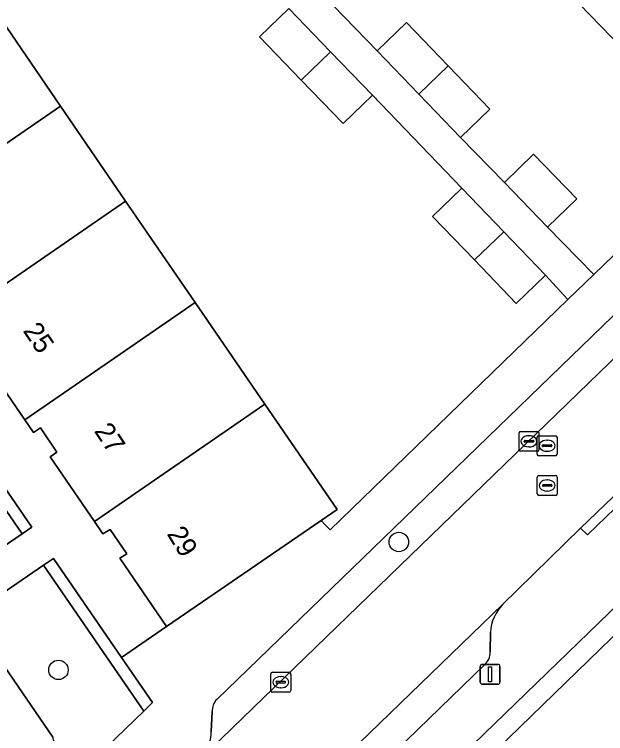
# Model space of a CAD drawing. Extents: x 157445 to 158888, y 383061 to 384688.
# Drawn here: x 158260.48 to 158290.27, y 383911.91 to 383948.13 of the extents above; entities that cross this region are included whole.
import ezdxf

# ---------------------------------------------------------------- set-up
doc = ezdxf.new("R2010")
doc.units = 0
for name, color, linetype in [('IMGEO_Boom', 7, 'Continuous'), ('IMGEO_Erf', 7, 'Continuous'), ('IMGEO_Groenvoorziening', 7, 'Continuous'), ('IMGEO_Hek', 7, 'Continuous'), ('IMGEO_Kolk', 7, 'Continuous'), ('IMGEO_Lichtmast', 7, 'Continuous'), ('IMGEO_Muur', 7, 'Continuous'), ('IMGEO_Pand', 7, 'Continuous'), ('IMGEO_Pand_nummerreeks', 7, 'Continuous'), ('IMGEO_Parkeervlak_open', 7, 'Continuous'), ('IMGEO_Rijbaan_lokaal_open', 7, 'Continuous'), ('IMGEO_Rioolput', 7, 'Continuous'), ('IMGEO_Voetpad_open', 7, 'Continuous')]:
    doc.layers.add(name, color=color, linetype=linetype)

msp = doc.modelspace()

# ---------------------------------------------------------------- linework, layer by layer
at = {"layer": 'IMGEO_Boom'}
for centre in [(158279.853, 383921.563), (158262.703, 383915.118)]:
    msp.add_circle(centre, 0.489, dxfattribs=at)
at = {"layer": 'IMGEO_Erf'}
for points in [[(158274.362, 383950.848), (158278.756, 383946.3), (158280.231, 383947.723), (158282.339, 383945.537), (158284.444, 383943.354), (158282.968, 383941.931), (158285.17, 383939.665), (158286.644, 383941.09), (158288.813, 383938.847), (158287.339, 383937.422), (158288.893, 383935.843), (158289.678, 383935.032), (158296.116, 383941.245), (158291.646, 383945.868), (158287.336, 383950.324)], [(158259.324, 383948.584), (158262.805, 383943.511), (158266.088, 383938.729), (158269.597, 383933.617), (158273.105, 383928.506), (158276.744, 383923.205), (158275.933, 383922.648), (158276.163, 383922.411), (158276.385, 383922.181), (158288.372, 383933.777), (158288.151, 383934.006), (158287.239, 383934.997), (158285.76, 383933.577), (158283.658, 383935.767), (158281.552, 383937.96), (158283.03, 383939.38), (158278.519, 383944.057), (158277.041, 383942.636), (158274.939, 383944.821), (158272.836, 383947.008), (158274.313, 383948.43)], [(158292.725, 383911.338), (158294.427, 383912.498), (158292.86, 383914.757), (158291.279, 383917.066), (158291.136, 383917.275), (158284.22, 383910.566)]]:
    msp.add_lwpolyline(points, dxfattribs=at)
at = {"layer": 'IMGEO_Groenvoorziening'}
for points in [[(158261.367, 383922.316), (158249.732, 383939.251), (158249.238, 383938.909), (158260.872, 383921.977)], [(158245.548, 383936.355), (158257.15, 383919.433), (158260.872, 383921.977), (158249.238, 383938.909)], [(158262.448, 383920.735), (158261.953, 383920.395), (158267.005, 383913.049), (158267.442, 383913.472), (158265.874, 383915.752)]]:
    msp.add_lwpolyline(points, close=True, dxfattribs=at)
msp.add_lwpolyline([(158265.16, 383911.261), (158267.005, 383913.049), (158261.953, 383920.395), (158258.223, 383917.836), (158262.42, 383911.739)], dxfattribs=at)
at = {"layer": 'IMGEO_Hek'}
for points in [[(158278.756, 383946.3), (158274.362, 383950.848)], [(158283.03, 383939.38), (158278.519, 383944.057)], [(158285.17, 383939.665), (158282.968, 383941.931)], [(158288.893, 383935.843), (158287.339, 383937.422)], [(158287.239, 383934.997), (158288.151, 383934.006)], [(158288.372, 383933.777), (158289.678, 383935.032)], [(158275.933, 383922.648), (158276.163, 383922.411)]]:
    msp.add_lwpolyline(points, dxfattribs=at)
at = {"layer": 'IMGEO_Kolk'}
for p, q in [((158285.908, 383926.206), (158285.908, 383927.058)), ((158285.983, 383927.132), (158286.835, 383927.132)), ((158286.396, 383926.912), (158286.421, 383926.912)), ((158286.909, 383927.058), (158286.909, 383926.206)), ((158286.167, 383926.626), (158286.167, 383926.638)), ((158286.605, 383926.589), (158286.207, 383926.589)), ((158286.21, 383926.675), (158286.608, 383926.675)), ((158286.651, 383926.638), (158286.651, 383926.626)), ((158286.419, 383926.352), (158286.394, 383926.352)), ((158286.835, 383926.132), (158285.983, 383926.132)), ((158273.405, 383914.076), (158273.405, 383914.928)), ((158273.48, 383915.002), (158274.332, 383915.002)), ((158274.406, 383914.928), (158274.406, 383914.076)), ((158273.893, 383914.782), (158273.918, 383914.782)), ((158273.664, 383914.496), (158273.664, 383914.508)), ((158274.102, 383914.459), (158273.704, 383914.459)), ((158273.707, 383914.545), (158274.105, 383914.545)), ((158273.916, 383914.222), (158273.891, 383914.222)), ((158274.148, 383914.508), (158274.148, 383914.496)), ((158274.332, 383914.002), (158273.48, 383914.002))]:
    msp.add_line(p, q, dxfattribs=at)
for points in [[(158285.908, 383926.206), (158285.908, 383927.058)], [(158285.983, 383927.132), (158286.835, 383927.132)], [(158286.909, 383927.058), (158286.909, 383926.206)], [(158286.835, 383926.132), (158285.983, 383926.132)], [(158273.405, 383914.076), (158273.405, 383914.928)], [(158273.48, 383915.002), (158274.332, 383915.002)], [(158274.406, 383914.928), (158274.406, 383914.076)], [(158274.332, 383914.002), (158273.48, 383914.002)]]:
    msp.add_lwpolyline(points, dxfattribs=at)
for centre, radius, start, end in [((158285.985, 383927.056), 0.0765, 91.552, 178.448), ((158285.985, 383927.056), 0.0765, 91.552, 178.448), ((158286.833, 383927.056), 0.0765, 1.552, 88.448), ((158286.833, 383927.056), 0.0765, 1.552, 88.448), ((158286.207, 383926.635), 0.0403, 85.8775, 175.7526), ((158286.204, 383926.625), 0.0366, 178.938, 274.7102), ((158286.608, 383926.632), 0.043, 264.8664, 352.4533), ((158286.612, 383926.637), 0.0386, 1.7309, 96.639), ((158285.985, 383926.208), 0.0765, 181.552, 268.448), ((158285.985, 383926.208), 0.0765, 181.552, 268.448), ((158286.833, 383926.208), 0.0765, 271.552, 358.448), ((158286.833, 383926.208), 0.0765, 271.552, 358.448), ((158273.482, 383914.926), 0.0765, 91.552, 178.448), ((158273.482, 383914.926), 0.0765, 91.552, 178.448), ((158274.33, 383914.926), 0.0765, 1.552, 88.448), ((158274.33, 383914.926), 0.0765, 1.552, 88.448), ((158273.704, 383914.505), 0.0403, 85.8775, 175.7526), ((158273.701, 383914.495), 0.0366, 178.938, 274.7102), ((158274.105, 383914.502), 0.043, 264.8664, 352.4533), ((158274.109, 383914.507), 0.0386, 1.7309, 96.639), ((158273.482, 383914.078), 0.0765, 181.552, 268.448), ((158273.482, 383914.078), 0.0765, 181.552, 268.448), ((158274.33, 383914.078), 0.0765, 271.552, 358.448), ((158274.33, 383914.078), 0.0765, 271.552, 358.448)]:
    msp.add_arc(centre, radius, start, end, dxfattribs=at)
for centre, major_axis, ratio, start_param, end_param in [((158286.395, 383926.632), (-0.387, 0.002), 0.722429, 4.712389, 7.853982), ((158286.42, 383926.632), (-0.39, 0.002), 0.717154, 1.570796, 4.712389), ((158273.892, 383914.502), (-0.387, 0.002), 0.722429, 4.712389, 7.853982), ((158273.917, 383914.502), (-0.39, 0.002), 0.717154, 1.570796, 4.712389)]:
    msp.add_ellipse(centre, major_axis=major_axis, ratio=ratio, start_param=start_param, end_param=end_param, dxfattribs=at)
at = {"layer": 'IMGEO_Lichtmast'}
for p, q in [((158283.958, 383914.498), (158283.958, 383915.298)), ((158283.958, 383915.298), (158283.958, 383914.498)), ((158284.058, 383915.398), (158284.848, 383915.398)), ((158284.848, 383915.398), (158284.058, 383915.398)), ((158284.948, 383915.298), (158284.948, 383914.498)), ((158284.948, 383914.498), (158284.948, 383915.298)), ((158284.848, 383914.398), (158284.058, 383914.398)), ((158284.058, 383914.398), (158284.848, 383914.398))]:
    msp.add_line(p, q, dxfattribs=at)
msp.add_lwpolyline([(158284.378, 383915.273), (158284.528, 383915.273), (158284.528, 383914.523), (158284.378, 383914.523), (158284.378, 383915.273)], dxfattribs=at)
for centre, start, end in [((158284.058, 383915.298), 90, 180), ((158284.058, 383915.298), 90, 180), ((158284.848, 383915.298), 0, 90), ((158284.848, 383915.298), 360, 90), ((158284.058, 383914.498), 180, 270), ((158284.058, 383914.498), 180, 270), ((158284.848, 383914.498), 270, 0), ((158284.848, 383914.498), 270, 0)]:
    msp.add_arc(centre, 0.1, start, end, dxfattribs=at)
at = {"layer": 'IMGEO_Muur'}
for points in [[(158296.116, 383941.245), (158289.678, 383935.032)], [(158289.678, 383935.032), (158288.893, 383935.843)], [(158288.372, 383933.777), (158276.385, 383922.181), (158276.163, 383922.411)], [(158288.151, 383934.006), (158288.372, 383933.777)], [(158284.22, 383910.566), (158291.136, 383917.275), (158291.279, 383917.066)]]:
    msp.add_lwpolyline(points, dxfattribs=at)
at = {"layer": 'IMGEO_Pand'}
for points in [[(158294.194, 383956.976), (158287.336, 383950.324), (158291.646, 383945.868), (158298.507, 383952.522)], [(158254.2, 383937.593), (158262.805, 383943.511), (158259.324, 383948.584), (158259.241, 383948.527), (158258.029, 383950.299), (158253.746, 383947.353), (158255.015, 383945.463), (158250.715, 383942.575), (158251.272, 383941.745), (158251.629, 383941.984), (158252.482, 383940.714), (158252.125, 383940.475)], [(158276.416, 383946.243), (158274.313, 383948.43), (158272.836, 383947.008), (158274.939, 383944.821)], [(158280.862, 383944.116), (158282.339, 383945.537), (158280.231, 383947.723), (158278.756, 383946.3)], [(158276.416, 383946.243), (158274.939, 383944.821), (158277.041, 383942.636), (158278.519, 383944.057)], [(158280.862, 383944.116), (158282.968, 383941.931), (158284.444, 383943.354), (158282.339, 383945.537)], [(158254.2, 383937.593), (158254.656, 383936.96), (158255.008, 383937.189), (158255.842, 383935.96), (158255.496, 383935.722), (158257.496, 383932.82), (158266.088, 383938.729), (158262.805, 383943.511)], [(158287.339, 383937.422), (158288.813, 383938.847), (158286.644, 383941.09), (158285.17, 383939.665)], [(158285.135, 383937.189), (158283.03, 383939.38), (158281.552, 383937.96), (158283.658, 383935.767)], [(158261.008, 383927.71), (158269.597, 383933.617), (158266.088, 383938.729), (158257.496, 383932.82), (158257.935, 383932.183), (158258.288, 383932.41), (158259.123, 383931.192), (158258.776, 383930.954)], [(158285.135, 383937.189), (158283.658, 383935.767), (158285.76, 383933.577), (158287.239, 383934.997)], [(158261.008, 383927.71), (158261.446, 383927.073), (158261.797, 383927.302), (158262.63, 383926.086), (158262.283, 383925.849), (158264.514, 383922.598), (158273.105, 383928.506), (158269.597, 383933.617)], [(158264.514, 383922.598), (158264.948, 383921.966), (158265.303, 383922.191), (158266.141, 383920.969), (158265.788, 383920.741), (158268.145, 383917.309), (158275.933, 383922.648), (158276.744, 383923.205), (158273.105, 383928.506)]]:
    msp.add_lwpolyline(points, close=True, dxfattribs=at)
at = {"layer": 'IMGEO_Parkeervlak_open'}
for points in [[(158285.084, 383918.414), (158273.225, 383906.942)], [(158284.452, 383916.022), (158284.475, 383917.027)], [(158276.332, 383907.766), (158284.168, 383915.371)]]:
    msp.add_lwpolyline(points, dxfattribs=at)
for centre, radius, start, end in [((158286.556, 383916.941), 2.083, 134.9689, 177.6207), ((158283.64, 383915.989), 0.812, 310.5068, 2.3545)]:
    msp.add_arc(centre, radius, start, end, dxfattribs=at)
at = {"layer": 'IMGEO_Rijbaan_lokaal_open'}
msp.add_lwpolyline([(158304.812, 383944.469), (158304.727, 383944.387), (158269.861, 383910.649), (158269.765, 383910.555), (158273.225, 383906.942), (158285.084, 383918.414), (158289.013, 383922.255), (158292.272, 383925.376), (158296.207, 383929.178), (158308.285, 383940.816)], dxfattribs=at)
at = {"layer": 'IMGEO_Rioolput'}
for p, q in [((158286.897, 383926.908), (158287.749, 383926.908)), ((158286.822, 383925.982), (158286.822, 383926.834)), ((158287.31, 383926.688), (158287.335, 383926.688)), ((158287.823, 383926.834), (158287.823, 383925.982)), ((158287.081, 383926.402), (158287.081, 383926.414)), ((158287.519, 383926.365), (158287.121, 383926.365)), ((158287.124, 383926.451), (158287.522, 383926.451)), ((158287.565, 383926.414), (158287.565, 383926.402)), ((158287.749, 383925.908), (158286.897, 383925.908)), ((158287.333, 383926.128), (158287.308, 383926.128)), ((158286.83, 383923.982), (158286.83, 383924.834)), ((158286.905, 383924.908), (158287.757, 383924.908)), ((158287.831, 383924.834), (158287.831, 383923.982)), ((158287.089, 383924.402), (158287.089, 383924.414)), ((158287.527, 383924.365), (158287.129, 383924.365)), ((158287.132, 383924.451), (158287.53, 383924.451)), ((158287.318, 383924.688), (158287.343, 383924.688)), ((158287.573, 383924.414), (158287.573, 383924.402)), ((158287.341, 383924.128), (158287.316, 383924.128)), ((158287.757, 383923.908), (158286.905, 383923.908))]:
    msp.add_line(p, q, dxfattribs=at)
for points in [[(158286.897, 383926.908), (158287.749, 383926.908)], [(158286.822, 383925.982), (158286.822, 383926.834)], [(158287.823, 383926.834), (158287.823, 383925.982)], [(158287.749, 383925.908), (158286.897, 383925.908)], [(158286.83, 383923.982), (158286.83, 383924.834)], [(158286.905, 383924.908), (158287.757, 383924.908)], [(158287.831, 383924.834), (158287.831, 383923.982)], [(158287.757, 383923.908), (158286.905, 383923.908)]]:
    msp.add_lwpolyline(points, dxfattribs=at)
for centre, radius, start, end in [((158286.899, 383926.832), 0.0765, 91.552, 178.448), ((158286.899, 383926.832), 0.0765, 91.552, 178.448), ((158287.747, 383926.832), 0.0765, 1.552, 88.448), ((158287.747, 383926.832), 0.0765, 1.552, 88.448), ((158287.121, 383926.411), 0.0403, 85.8775, 175.7526), ((158287.118, 383926.401), 0.0366, 178.938, 274.7102), ((158287.522, 383926.408), 0.043, 264.8664, 352.4533), ((158287.526, 383926.413), 0.0386, 1.7309, 96.639), ((158286.899, 383925.984), 0.0765, 181.552, 268.448), ((158286.899, 383925.984), 0.0765, 181.552, 268.448), ((158287.747, 383925.984), 0.0765, 271.552, 358.448), ((158287.747, 383925.984), 0.0765, 271.552, 358.448), ((158286.907, 383924.832), 0.0765, 91.552, 178.448), ((158286.907, 383924.832), 0.0765, 91.552, 178.448), ((158287.755, 383924.832), 0.0765, 1.552, 88.448), ((158287.755, 383924.832), 0.0765, 1.552, 88.448), ((158287.129, 383924.411), 0.0403, 85.8775, 175.7526), ((158287.126, 383924.401), 0.0366, 178.938, 274.7102), ((158287.53, 383924.408), 0.043, 264.8664, 352.4533), ((158287.534, 383924.413), 0.0386, 1.7309, 96.639), ((158286.907, 383923.984), 0.0765, 181.552, 268.448), ((158286.907, 383923.984), 0.0765, 181.552, 268.448), ((158287.755, 383923.984), 0.0765, 271.552, 358.448), ((158287.755, 383923.984), 0.0765, 271.552, 358.448)]:
    msp.add_arc(centre, radius, start, end, dxfattribs=at)
for centre, major_axis, ratio, start_param, end_param in [((158287.309, 383926.408), (-0.387, 0.002), 0.722429, 4.712389, 7.853982), ((158287.334, 383926.408), (-0.39, 0.002), 0.717154, 1.570796, 4.712389), ((158287.317, 383924.408), (-0.387, 0.002), 0.722429, 4.712389, 7.853982), ((158287.342, 383924.408), (-0.39, 0.002), 0.717154, 1.570796, 4.712389)]:
    msp.add_ellipse(centre, major_axis=major_axis, ratio=ratio, start_param=start_param, end_param=end_param, dxfattribs=at)
at = {"layer": 'IMGEO_Voetpad_open'}
for points in [[(158303.839, 383865.375), (158399.42, 383957.942), (158366.664, 383991.758), (158337.339, 383963.376), (158317.838, 383944.503), (158276.775, 383904.762)], [(158263.666, 383907.185), (158262.42, 383911.739), (158258.223, 383917.836), (158257.15, 383919.433), (158245.548, 383936.355), (158244.457, 383937.956), (158235.185, 383951.438), (158234.111, 383953.012), (158221.17, 383971.943)], [(158274.313, 383948.43), (158276.416, 383946.243), (158278.519, 383944.057), (158283.03, 383939.38), (158285.135, 383937.189), (158287.239, 383934.997), (158288.151, 383934.006), (158288.372, 383933.777), (158289.678, 383935.032), (158288.893, 383935.843), (158287.339, 383937.422), (158285.17, 383939.665), (158282.968, 383941.931), (158280.862, 383944.116), (158278.756, 383946.3), (158274.362, 383950.848)], [(158305.594, 383945.425), (158302.98, 383947.902), (158296.116, 383941.245), (158289.678, 383935.032), (158288.372, 383933.777), (158276.385, 383922.181), (158276.163, 383922.411), (158275.933, 383922.648), (158268.145, 383917.309), (158265.874, 383915.752), (158267.442, 383913.472), (158267.005, 383913.049), (158265.16, 383911.261)], [(158269.861, 383910.649), (158304.727, 383944.387)], [(158272.165, 383900.311), (158274.335, 383902.411), (158274.773, 383902.834), (158276.775, 383904.762), (158317.838, 383944.503)], [(158301.671, 383943.614), (158270.677, 383913.637)], [(158270.677, 383913.637), (158301.671, 383943.614)], [(158249.732, 383939.251), (158261.367, 383922.316), (158260.872, 383921.977), (158257.15, 383919.433)], [(158258.223, 383917.836), (158261.953, 383920.395), (158262.448, 383920.735), (158265.874, 383915.752), (158268.145, 383917.309), (158265.788, 383920.741), (158266.141, 383920.969), (158265.303, 383922.191), (158264.948, 383921.966), (158264.514, 383922.598), (158262.283, 383925.849), (158262.63, 383926.086), (158261.797, 383927.302), (158261.446, 383927.073), (158261.008, 383927.71), (158258.776, 383930.954)], [(158296.207, 383929.178), (158292.272, 383925.376), (158292.602, 383925.042), (158289.361, 383921.923), (158289.013, 383922.255), (158285.084, 383918.414)], [(158284.22, 383910.566), (158291.136, 383917.275)], [(158284.475, 383917.027), (158284.452, 383916.022)], [(158284.168, 383915.371), (158276.332, 383907.766)], [(158270.445, 383913.025), (158270.399, 383912.004)], [(158270.399, 383912.004), (158270.445, 383913.025)]]:
    msp.add_lwpolyline(points, dxfattribs=at)
msp.add_lwpolyline([(158292.272, 383925.376), (158289.013, 383922.255), (158289.361, 383921.923), (158292.602, 383925.042)], close=True, dxfattribs=at)
for centre, radius, start, end in [((158286.556, 383916.941), 2.083, 134.9689, 177.6207), ((158283.64, 383915.989), 0.812, 310.5068, 2.3545), ((158271.37, 383913.024), 0.925, 138.525, 179.9531), ((158271.37, 383913.024), 0.925, 138.525, 179.9531), ((158268.497, 383911.975), 1.902, 315.8117, 0.8774), ((158268.497, 383911.975), 1.902, 315.8117, 0.8774)]:
    msp.add_arc(centre, radius, start, end, dxfattribs=at)

# ---------------------------------------------------------------- texts
at = {"layer": 'IMGEO_Pand_nummerreeks'}
for s, rotation, p in [('25', 304.2404, (158260.887, 383932.196)), ('27', 303.8219, (158264.47, 383927.15)), ('29', 301.8341, (158268.142, 383921.97))]:
    msp.add_text(s, height=1, rotation=rotation, dxfattribs=at).set_placement(p)

doc.saveas('drawing.dxf')
